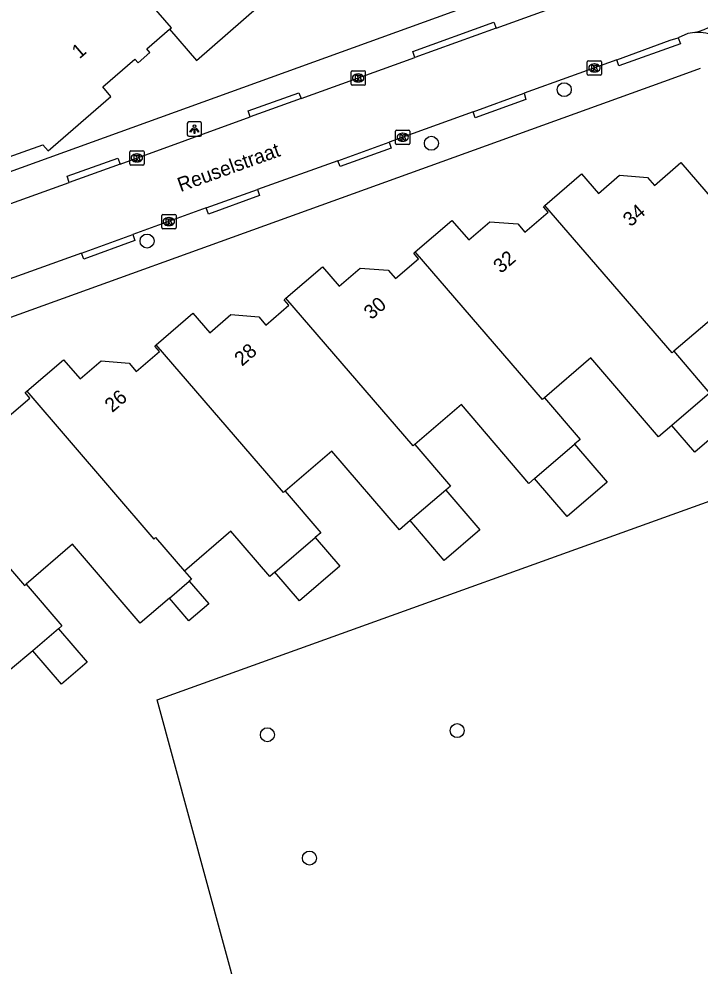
# Model space of a CAD drawing. Extents: x 157321 to 158827, y 386650 to 388532.
# Drawn here: x 157817 to 157864.7, y 388000 to 388066.3 of the extents above; entities that cross this region are included whole.
import ezdxf

# ---------------------------------------------------------------- set-up
doc = ezdxf.new("R2010")
doc.units = 0
for name, color, linetype in [('IMGEO_Boom', 7, 'Continuous'), ('IMGEO_Fietspad_open', 7, 'Continuous'), ('IMGEO_Groenvoorziening', 7, 'Continuous'), ('IMGEO_Kolk', 7, 'Continuous'), ('IMGEO_Lichtpunt', 7, 'Continuous'), ('IMGEO_Openbare_ruimte_label', 7, 'Continuous'), ('IMGEO_Pand', 7, 'Continuous'), ('IMGEO_Pand_nummerreeks', 7, 'Continuous'), ('IMGEO_Rijbaan_lokaal_open', 7, 'Continuous'), ('IMGEO_Voetpad_open', 7, 'Continuous')]:
    doc.layers.add(name, color=color, linetype=linetype)

msp = doc.modelspace()

# ---------------------------------------------------------------- linework, layer by layer
at = {"layer": 'IMGEO_Boom'}
for centre in [(157855.228, 388061.377), (157845.923, 388057.622), (157826.016, 388050.78), (157834.441, 388016.215), (157847.729, 388016.502), (157837.386, 388007.58)]:
    msp.add_circle(centre, 0.489, dxfattribs=at)
at = {"layer": 'IMGEO_Fietspad_open'}
msp.add_arc((157864.598, 388062.438), 2.952, 34.92231, 94.49869, dxfattribs=at)
at = {"layer": 'IMGEO_Groenvoorziening'}
msp.add_lwpolyline([(157851.079, 387963.022), (157849.621, 387963.102), (157841.743, 387963.535), (157826.721, 388018.662), (157872.771, 388035.222)], dxfattribs=at)
at = {"layer": 'IMGEO_Kolk'}
for p, q in [((157856.841, 388062.469), (157856.841, 388063.321)), ((157856.916, 388063.395), (157857.768, 388063.395)), ((157857.329, 388063.175), (157857.354, 388063.175)), ((157857.842, 388063.321), (157857.842, 388062.469)), ((157840.299, 388061.768), (157840.299, 388062.62)), ((157840.374, 388062.694), (157841.226, 388062.694)), ((157840.787, 388062.474), (157840.812, 388062.474)), ((157841.3, 388062.62), (157841.3, 388061.768)), ((157857.768, 388062.395), (157856.916, 388062.395)), ((157857.352, 388062.615), (157857.327, 388062.615)), ((157841.226, 388061.694), (157840.374, 388061.694)), ((157840.81, 388061.914), (157840.785, 388061.914)), ((157843.418, 388057.619), (157843.418, 388058.471)), ((157843.493, 388058.545), (157844.345, 388058.545)), ((157843.906, 388058.325), (157843.931, 388058.325)), ((157844.419, 388058.471), (157844.419, 388057.619)), ((157844.345, 388057.545), (157843.493, 388057.545)), ((157843.929, 388057.765), (157843.904, 388057.765)), ((157824.804, 388056.173), (157824.804, 388057.025)), ((157824.879, 388057.099), (157825.731, 388057.099)), ((157825.292, 388056.879), (157825.317, 388056.879)), ((157825.805, 388057.025), (157825.805, 388056.173)), ((157825.315, 388056.319), (157825.29, 388056.319)), ((157825.731, 388056.099), (157824.879, 388056.099)), ((157827.044, 388051.716), (157827.044, 388052.568)), ((157827.119, 388052.642), (157827.971, 388052.642)), ((157827.532, 388052.422), (157827.557, 388052.422)), ((157828.045, 388052.568), (157828.045, 388051.716)), ((157827.971, 388051.642), (157827.119, 388051.642)), ((157827.555, 388051.862), (157827.53, 388051.862))]:
    msp.add_line(p, q, dxfattribs=at)
for points in [[(157856.841, 388062.469), (157856.841, 388063.321)], [(157856.916, 388063.395), (157857.768, 388063.395)], [(157857.162, 388063.095), (157857.285, 388063.095), (157857.285, 388062.944), (157857.415, 388063.095), (157857.579, 388063.095), (157857.433, 388062.944), (157857.586, 388062.695), (157857.434, 388062.695), (157857.349, 388062.859), (157857.285, 388062.792), (157857.285, 388062.695), (157857.162, 388062.695), (157857.162, 388063.095)], [(157857.842, 388063.321), (157857.842, 388062.469)], [(157840.299, 388061.768), (157840.299, 388062.62)], [(157840.374, 388062.694), (157841.226, 388062.694)], [(157840.62, 388062.394), (157840.743, 388062.394), (157840.743, 388062.243), (157840.873, 388062.394), (157841.037, 388062.394), (157840.891, 388062.243), (157841.044, 388061.994), (157840.892, 388061.994), (157840.807, 388062.158), (157840.743, 388062.091), (157840.743, 388061.994), (157840.62, 388061.994), (157840.62, 388062.394)], [(157841.3, 388062.62), (157841.3, 388061.768)], [(157857.768, 388062.395), (157856.916, 388062.395)], [(157841.226, 388061.694), (157840.374, 388061.694)], [(157843.418, 388057.619), (157843.418, 388058.471)], [(157843.493, 388058.545), (157844.345, 388058.545)], [(157843.739, 388058.245), (157843.862, 388058.245), (157843.862, 388058.094), (157843.992, 388058.245), (157844.156, 388058.245), (157844.01, 388058.094), (157844.163, 388057.845), (157844.011, 388057.845), (157843.926, 388058.009), (157843.862, 388057.942), (157843.862, 388057.845), (157843.739, 388057.845), (157843.739, 388058.245)], [(157844.419, 388058.471), (157844.419, 388057.619)], [(157844.345, 388057.545), (157843.493, 388057.545)], [(157824.804, 388056.173), (157824.804, 388057.025)], [(157824.879, 388057.099), (157825.731, 388057.099)], [(157825.805, 388057.025), (157825.805, 388056.173)], [(157825.125, 388056.799), (157825.248, 388056.799), (157825.248, 388056.648), (157825.378, 388056.799), (157825.542, 388056.799), (157825.396, 388056.648), (157825.549, 388056.399), (157825.397, 388056.399), (157825.312, 388056.563), (157825.248, 388056.496), (157825.248, 388056.399), (157825.125, 388056.399), (157825.125, 388056.799)], [(157825.731, 388056.099), (157824.879, 388056.099)], [(157827.044, 388051.716), (157827.044, 388052.568)], [(157827.119, 388052.642), (157827.971, 388052.642)], [(157827.365, 388052.342), (157827.488, 388052.342), (157827.488, 388052.191), (157827.618, 388052.342), (157827.782, 388052.342), (157827.636, 388052.191), (157827.789, 388051.942), (157827.637, 388051.942), (157827.552, 388052.106), (157827.488, 388052.039), (157827.488, 388051.942), (157827.365, 388051.942), (157827.365, 388052.342)], [(157828.045, 388052.568), (157828.045, 388051.716)], [(157827.971, 388051.642), (157827.119, 388051.642)]]:
    msp.add_lwpolyline(points, dxfattribs=at)
for centre, start, end in [((157856.918, 388063.319), 91.55205, 178.44795), ((157856.918, 388063.319), 91.55205, 178.44795), ((157857.766, 388063.319), 1.55205, 88.44795), ((157857.766, 388063.319), 1.55205, 88.44795), ((157840.376, 388062.618), 91.55205, 178.44795), ((157840.376, 388062.618), 91.55205, 178.44795), ((157841.224, 388062.618), 1.55205, 88.44795), ((157841.224, 388062.618), 1.55205, 88.44795), ((157856.918, 388062.471), 181.55205, 268.44795), ((157856.918, 388062.471), 181.55205, 268.44795), ((157857.766, 388062.471), 271.55205, 358.44795), ((157857.766, 388062.471), 271.55205, 358.44795), ((157840.376, 388061.77), 181.55205, 268.44795), ((157840.376, 388061.77), 181.55205, 268.44795), ((157841.224, 388061.77), 271.55205, 358.44795), ((157841.224, 388061.77), 271.55205, 358.44795), ((157843.495, 388058.469), 91.55205, 178.44795), ((157843.495, 388058.469), 91.55205, 178.44795), ((157844.343, 388058.469), 1.55205, 88.44795), ((157844.343, 388058.469), 1.55205, 88.44795), ((157843.495, 388057.621), 181.55205, 268.44795), ((157843.495, 388057.621), 181.55205, 268.44795), ((157844.343, 388057.621), 271.55205, 358.44795), ((157844.343, 388057.621), 271.55205, 358.44795), ((157824.881, 388057.023), 91.55205, 178.44795), ((157824.881, 388057.023), 91.55205, 178.44795), ((157825.729, 388057.023), 1.55205, 88.44795), ((157825.729, 388057.023), 1.55205, 88.44795), ((157824.881, 388056.175), 181.55205, 268.44795), ((157824.881, 388056.175), 181.55205, 268.44795), ((157825.729, 388056.175), 271.55205, 358.44795), ((157825.729, 388056.175), 271.55205, 358.44795), ((157827.121, 388052.566), 91.55205, 178.44795), ((157827.121, 388052.566), 91.55205, 178.44795), ((157827.969, 388052.566), 1.55205, 88.44795), ((157827.969, 388052.566), 1.55205, 88.44795), ((157827.121, 388051.718), 181.55205, 268.44795), ((157827.121, 388051.718), 181.55205, 268.44795), ((157827.969, 388051.718), 271.55205, 358.44795), ((157827.969, 388051.718), 271.55205, 358.44795)]:
    msp.add_arc(centre, 0.0765, start, end, dxfattribs=at)
for centre, major_axis, ratio, start_param, end_param in [((157857.328, 388062.895), (-0.387, 0.002), 0.722429, 4.712389, 7.853982), ((157857.353, 388062.895), (-0.39, 0.002), 0.717154, 1.570796, 4.712389), ((157840.786, 388062.194), (-0.387, 0.002), 0.722429, 4.712389, 7.853982), ((157840.811, 388062.194), (-0.39, 0.002), 0.717154, 1.570796, 4.712389), ((157843.905, 388058.045), (-0.387, 0.002), 0.722429, 4.712389, 7.853982), ((157843.93, 388058.045), (-0.39, 0.002), 0.717154, 1.570796, 4.712389), ((157825.291, 388056.599), (-0.387, 0.002), 0.722429, 4.712389, 7.853982), ((157825.316, 388056.599), (-0.39, 0.002), 0.717154, 1.570796, 4.712389), ((157827.531, 388052.142), (-0.387, 0.002), 0.722429, 4.712389, 7.853982), ((157827.556, 388052.142), (-0.39, 0.002), 0.717154, 1.570796, 4.712389)]:
    msp.add_ellipse(centre, major_axis=major_axis, ratio=ratio, start_param=start_param, end_param=end_param, dxfattribs=at)
at = {"layer": 'IMGEO_Lichtpunt'}
for p, q in [((157828.838, 388059.019), (157828.838, 388058.212)), ((157828.838, 388059.019), (157828.838, 388058.212)), ((157829.74, 388059.114), (157828.932, 388059.114)), ((157829.74, 388059.114), (157828.932, 388059.114)), ((157829.834, 388058.212), (157829.834, 388059.019)), ((157829.834, 388058.212), (157829.834, 388059.019)), ((157828.932, 388058.118), (157829.74, 388058.118)), ((157828.932, 388058.118), (157829.74, 388058.118))]:
    msp.add_line(p, q, dxfattribs=at)
for points in [[(157829.212, 388058.683), (157829.251, 388058.655), (157829.063, 388058.393), (157829.025, 388058.42), (157829.212, 388058.683)], [(157829.314, 388058.635), (157829.361, 388058.635), (157829.361, 388058.313), (157829.314, 388058.313), (157829.314, 388058.635)], [(157829.424, 388058.655), (157829.462, 388058.682), (157829.649, 388058.42), (157829.61, 388058.392), (157829.424, 388058.655)]]:
    msp.add_lwpolyline(points, dxfattribs=at)
msp.add_circle((157829.337, 388058.817), 0.0994, dxfattribs=at)
for centre, start, end in [((157828.932, 388059.019), 90, 180), ((157828.932, 388059.019), 90, 180), ((157829.74, 388059.019), 0, 90), ((157829.74, 388059.019), 0, 90), ((157828.932, 388058.212), 180, 270), ((157828.932, 388058.212), 180, 270), ((157829.74, 388058.212), 270, 0), ((157829.74, 388058.212), 270, 360)]:
    msp.add_arc(centre, 0.0946, start, end, dxfattribs=at)
at = {"layer": 'IMGEO_Pand'}
for points in [[(157827.596, 388065.605), (157829.47, 388063.43), (157833.86, 388067.24), (157833.278, 388067.915), (157835.503, 388069.832), (157835.762, 388069.532), (157836.674, 388070.318), (157836.416, 388070.618), (157837.967, 388071.955)], [(157827.596, 388065.605), (157827.719, 388065.711), (157824.299, 388069.68), (157824.419, 388069.784)], [(157809.452, 388054.214), (157818.73, 388057.516), (157819.09, 388057.1), (157823.493, 388060.894), (157822.912, 388061.569), (157825.165, 388063.51), (157825.385, 388063.255), (157826.22, 388063.975), (157826, 388064.23), (157827.596, 388065.605)], [(157853.877, 388053.268), (157856.44, 388055.48), (157857.615, 388054.117), (157859.091, 388055.39), (157861.05, 388055.23), (157861.55, 388054.66), (157863.39, 388056.27), (157874.48, 388043.41), (157870.892, 388040.336), (157866.167, 388045.851), (157862.905, 388043.057)], [(157844.801, 388050.017), (157847.36, 388052.22), (157848.538, 388050.855), (157850.016, 388052.131), (157851.979, 388051.973), (157852.476, 388051.397), (157854.091, 388052.791), (157853.764, 388053.17), (157853.877, 388053.268)], [(157862.905, 388043.057), (157862.779, 388042.949), (157853.877, 388053.268)], [(157835.74, 388046.769), (157838.3, 388048.98), (157839.473, 388047.617), (157840.949, 388048.888), (157842.906, 388048.728), (157843.402, 388048.153), (157845.014, 388049.541), (157844.688, 388049.919), (157844.801, 388050.017)], [(157853.833, 388039.797), (157853.708, 388039.69), (157844.801, 388050.017)], [(157826.667, 388043.517), (157829.23, 388045.72), (157830.407, 388044.357), (157831.884, 388045.632), (157833.844, 388045.475), (157834.341, 388044.9), (157835.954, 388046.293), (157835.627, 388046.671), (157835.74, 388046.769)], [(157844.761, 388036.537), (157844.639, 388036.433), (157835.74, 388046.769)], [(157817.6, 388040.265), (157820.17, 388042.47), (157821.33, 388041.12), (157822.809, 388042.391), (157824.768, 388042.228), (157825.263, 388041.652), (157826.879, 388043.04), (157826.553, 388043.419), (157826.667, 388043.517)], [(157835.689, 388033.278), (157835.567, 388033.174), (157826.667, 388043.517)], [(157862.905, 388043.057), (157865.407, 388040.136)], [(157862.766, 388037.874), (157861.826, 388037.069), (157857.095, 388042.592), (157853.833, 388039.797)], [(157808.557, 388037.021), (157811.09, 388039.22), (157812.251, 388037.867), (157813.734, 388039.139), (157815.697, 388038.975), (157816.193, 388038.397), (157817.812, 388039.787), (157817.486, 388040.167), (157817.6, 388040.265)], [(157817.6, 388040.265), (157826.496, 388029.915), (157826.617, 388030.018), (157828.633, 388027.664)], [(157853.833, 388039.797), (157856.335, 388036.876), (157855.951, 388036.547)], [(157865.407, 388040.136), (157867.009, 388038.266), (157864.369, 388036.004), (157862.766, 388037.874)], [(157865.407, 388040.136), (157862.766, 388037.874)], [(157853.148, 388034.147), (157852.754, 388033.809), (157848.023, 388039.332), (157844.761, 388036.537)], [(157808.557, 388037.021), (157817.43, 388026.659), (157817.545, 388026.758)], [(157844.761, 388036.537), (157847.263, 388033.617), (157846.944, 388033.344)], [(157855.951, 388036.547), (157858.226, 388033.891), (157855.423, 388031.491), (157853.148, 388034.147)], [(157853.148, 388034.147), (157855.951, 388036.547)], [(157844.444, 388031.202), (157843.682, 388030.549), (157838.951, 388036.072), (157835.689, 388033.278)], [(157835.689, 388033.278), (157838.191, 388030.357), (157837.795, 388030.018)], [(157846.944, 388033.344), (157849.328, 388030.562), (157846.828, 388028.419), (157844.444, 388031.202)], [(157846.944, 388033.344), (157844.444, 388031.202)], [(157834.972, 388027.599), (157834.61, 388027.289), (157831.895, 388030.458), (157828.633, 388027.664)], [(157837.795, 388030.018), (157839.513, 388028.012), (157836.69, 388025.594), (157834.972, 388027.599)], [(157834.972, 388027.599), (157837.795, 388030.018)], [(157827.58, 388025.778), (157825.539, 388024.03), (157820.807, 388029.553), (157817.545, 388026.758)], [(157828.633, 388027.664), (157829.119, 388027.097), (157828.966, 388026.966)], [(157828.966, 388026.966), (157830.332, 388025.371), (157828.946, 388024.183), (157827.58, 388025.778)], [(157827.58, 388025.778), (157828.966, 388026.966)], [(157817.545, 388026.758), (157820.047, 388023.837), (157819.808, 388023.632)], [(157818.013, 388022.095), (157816.467, 388020.77), (157811.742, 388026.285), (157808.48, 388023.491)], [(157819.808, 388023.632), (157821.819, 388021.285), (157820.025, 388019.747), (157818.013, 388022.095)], [(157819.808, 388023.632), (157818.013, 388022.095)]]:
    msp.add_lwpolyline(points, dxfattribs=at)
at = {"layer": 'IMGEO_Rijbaan_lokaal_open'}
for points in [[(157850.463, 388065.692), (157856.8, 388067.984)], [(157850.463, 388065.692), (157844.764, 388063.624)], [(157858.914, 388063.471), (157862.645, 388064.85), (157863.207, 388065.01)], [(157864.366, 388065.381), (157863.886, 388065.303), (157863.207, 388065.01)], [(157836.799, 388060.75), (157844.764, 388063.624)], [(157858.914, 388063.471), (157852.419, 388061.122)], [(157848.849, 388059.821), (157852.419, 388061.122)], [(157836.799, 388060.75), (157833.226, 388059.466)], [(157824.127, 388056.162), (157833.226, 388059.466)], [(157848.849, 388059.821), (157842.965, 388057.698)], [(157839.382, 388056.402), (157842.965, 388057.698)], [(157824.127, 388056.162), (157820.568, 388054.882)], [(157839.382, 388056.402), (157833.74, 388054.377)], [(157811.783, 388051.723), (157820.568, 388054.882)], [(157830.161, 388053.093), (157833.74, 388054.377)], [(157830.161, 388053.093), (157825.022, 388051.237)], [(157821.44, 388049.937), (157825.022, 388051.237)], [(157821.44, 388049.937), (157815.786, 388047.904)]]:
    msp.add_lwpolyline(points, dxfattribs=at)
msp.add_arc((157862.372, 388072.474), 7.368, 285.70476, 328.20667, dxfattribs=at)
at = {"layer": 'IMGEO_Voetpad_open'}
for points in [[(157858.99, 388071.036), (157811.369, 388053.802)], [(157844.764, 388063.624), (157844.624, 388064.048), (157850.3, 388066.106), (157850.463, 388065.692)], [(157863.207, 388065.01), (157863.363, 388064.581), (157859.054, 388063.043), (157858.914, 388063.471)], [(157864.749, 388062.866), (157863.027, 388062.219), (157789.935, 388035.857)], [(157833.226, 388059.466), (157833.09, 388059.89), (157836.65, 388061.164), (157836.799, 388060.75)], [(157852.419, 388061.122), (157852.546, 388060.695), (157848.999, 388059.399), (157848.849, 388059.821)], [(157842.965, 388057.698), (157843.113, 388057.276), (157839.532, 388055.988), (157839.382, 388056.402)], [(157820.568, 388054.882), (157820.421, 388055.31), (157823.977, 388056.59), (157824.127, 388056.162)], [(157833.74, 388054.377), (157833.893, 388053.96), (157830.317, 388052.666), (157830.161, 388053.093)], [(157825.022, 388051.237), (157825.165, 388050.815), (157821.601, 388049.519), (157821.44, 388049.937)]]:
    msp.add_lwpolyline(points, dxfattribs=at)

# ---------------------------------------------------------------- texts
at = {"layer": 'IMGEO_Openbare_ruimte_label'}
msp.add_text('Reuselstraat', height=1, rotation=19.81181, dxfattribs=at).set_placement((157828.363, 388054.204))
at = {"layer": 'IMGEO_Pand_nummerreeks'}
for s, rotation, p in [('1', 40.74876, (157821.285, 388063.494)), ('34', 40.77666, (157859.87, 388051.73)), ('32', 40.80605, (157850.793, 388048.468)), ('30', 40.73157, (157841.728, 388045.229)), ('28', 40.80032, (157832.665, 388041.973)), ('26', 40.67427, (157823.581, 388038.729))]:
    msp.add_text(s, height=1, rotation=rotation, dxfattribs=at).set_placement(p)

doc.saveas('drawing.dxf')
